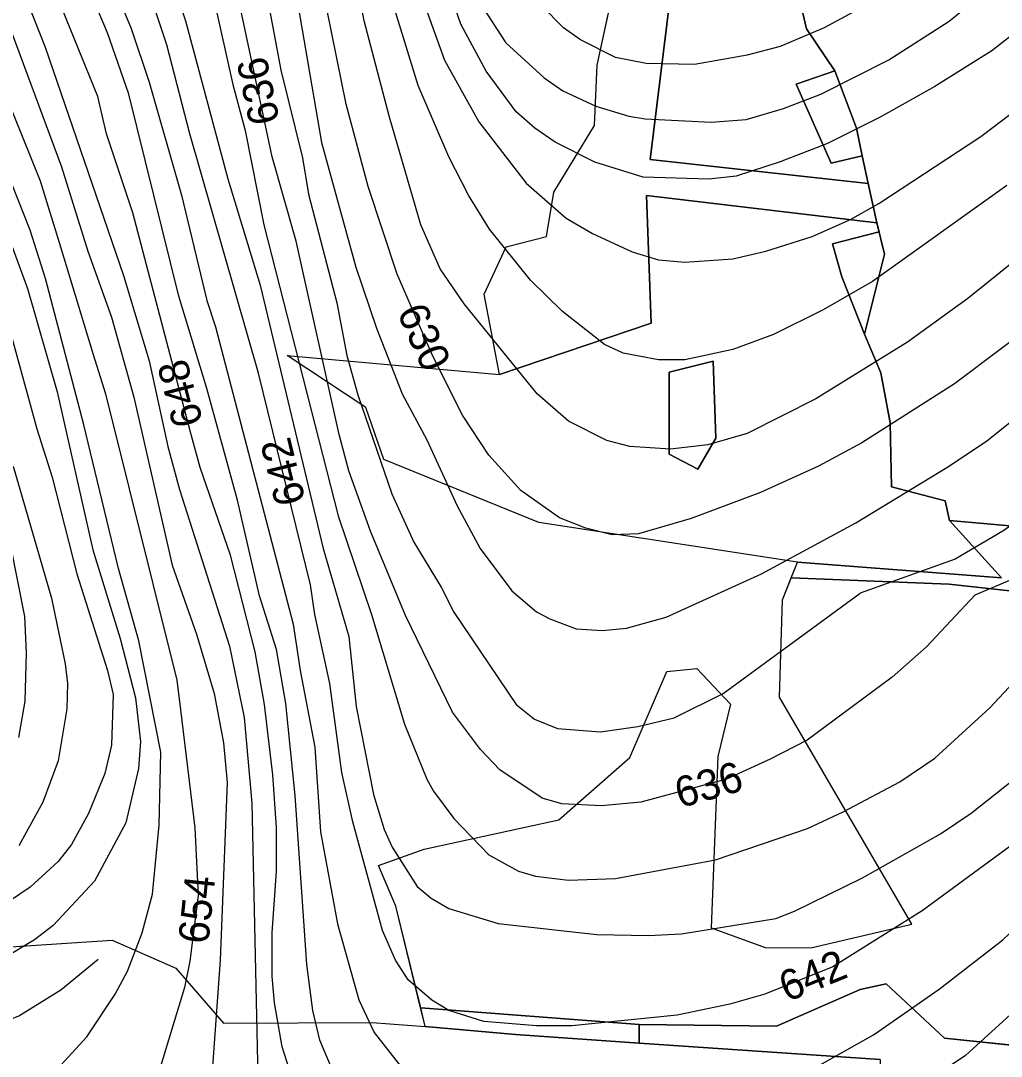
# Model space of a CAD drawing. Extents: x -709418 to -703832, y -1161719 to -1157826.
# Drawn here: x -707785.2 to -707526.7, y -1160484.5 to -1160211.6 of the extents above; entities that cross this region are included whole.
import ezdxf

# ---------------------------------------------------------------- set-up
doc = ezdxf.new("R2010")
doc.units = 0
for name, color, linetype in [('102_obvod PÚ', 7, 'Continuous'), ('120_vrstevnice hlavní', 7, 'Continuous'), ('121_vrstevnice hlavní_popis', 7, 'Continuous'), ('122_vrstevnice základní', 7, 'Continuous'), ('124_vrstevnice doplňková', 7, 'Continuous'), ('206_TTP_KN', 7, 'Continuous'), ('207_lesní pozemek_KN', 7, 'Continuous'), ('210_ostatní plocha_KN', 7, 'Continuous')]:
    doc.layers.add(name, color=color, linetype=linetype)

msp = doc.modelspace()

# ---------------------------------------------------------------- linework, layer by layer
at = {"layer": '102_obvod PÚ'}
for points in [[(-707833.35, -1160458.63), (-707761.13, -1160453.89), (-707744.29, -1160461.35), (-707731.77, -1160475.83), (-707692.56, -1160475.65), (-707678.57, -1160476.69), (-707679.78, -1160471.77), (-707686.29, -1160444.92), (-707690.86, -1160434.28), (-707678.81, -1160429.94), (-707643.32, -1160422.24), (-707624.62, -1160405.76), (-707614.85, -1160383.14), (-707607, -1160382.35), (-707598.08, -1160391.7), (-707601.43, -1160405.47), (-707603.21, -1160450.64), (-707588.96, -1160455.87), (-707576.9, -1160455.94), (-707550.32, -1160449.73), (-707585.16, -1160389.84), (-707584.37, -1160364.23), (-707580.45, -1160354.24), (-707648.6, -1160343.82), (-707689.49, -1160327.26), (-707694.25, -1160313.47), (-707714.98, -1160299.81), (-707659.02, -1160304.78), (-707663, -1160283.64), (-707657.22, -1160271.19), (-707646.58, -1160268.41), (-707644.7, -1160256.73), (-707633.96, -1160239.18), (-707633.21, -1160223.26), (-707626.86, -1160193.72)], [(-707622.18, -1160481.06), (-707622.18, -1160476.13), (-707585.97, -1160476.6), (-707563.88, -1160466.89), (-707557.03, -1160465.43), (-707541.65, -1160479.74), (-707475.88, -1160486.71)], [(-707475.88, -1160486.71), (-707541.65, -1160479.74), (-707557.03, -1160465.43), (-707563.88, -1160466.89), (-707585.97, -1160476.6), (-707622.18, -1160476.13), (-707622.18, -1160481.06)], [(-707558.65, -1160485.36), (-707622.18, -1160481.06)], [(-707622.18, -1160481.06), (-707558.65, -1160485.36)]]:
    msp.add_lwpolyline(points, dxfattribs=at)
at = {"layer": '120_vrstevnice hlavní'}
for points in [[(-707758.56, -1160168.17), (-707749.69, -1160187.43), (-707741.78, -1160211.56), (-707730.64, -1160253.22), (-707722.11, -1160281.28), (-707705.47, -1160350.71), (-707698.68, -1160373.85), (-707696.8, -1160392.36), (-707692.17, -1160415.51), (-707689.42, -1160424.77), (-707687.25, -1160429.39), (-707680.74, -1160439.81), (-707676.98, -1160442.85), (-707672.35, -1160445.59), (-707659.33, -1160449.5), (-707633.3, -1160452.39), (-707619.7, -1160452.68), (-707611.02, -1160452.25), (-707586.14, -1160448.2), (-707581.23, -1160446.32), (-707563.29, -1160437.49), (-707542.75, -1160425.92), (-707534.65, -1160420.43), (-707519.46, -1160408.42)], [(-707514.26, -1160288.66), (-707538.99, -1160307.31), (-707563.43, -1160322.79), (-707574.86, -1160329.01), (-707590.19, -1160335.95), (-707608.42, -1160342.75), (-707622.31, -1160346.8), (-707629.25, -1160347.09), (-707636.19, -1160345.36), (-707643.13, -1160342.61), (-707653.4, -1160335.38), (-707661.79, -1160326.12), (-707668.73, -1160315.56), (-707676.69, -1160299.79), (-707685.95, -1160278.39), (-707693.61, -1160255.24), (-707699.4, -1160233.55), (-707708.37, -1160189.29)], [(-707663.38, -1160208.09), (-707657.31, -1160217.35), (-707647.18, -1160226.6), (-707642.27, -1160230.07), (-707633.59, -1160234.12), (-707624.91, -1160236.73), (-707620.57, -1160237.45), (-707603.21, -1160238.32), (-707593.96, -1160237.6), (-707584.12, -1160234.7), (-707574.28, -1160230.94), (-707556.35, -1160221.83), (-707540.44, -1160211.7), (-707514.4, -1160190.44)], [(-707789.08, -1160195.94), (-707783.29, -1160207.22), (-707778.81, -1160218.5), (-707758.13, -1160278.68), (-707751.33, -1160301.24), (-707746.41, -1160323.8), (-707743.37, -1160335.09), (-707730.21, -1160376.46), (-707726.3, -1160395.26), (-707724.28, -1160417.82), (-707722.83, -1160486.09), (-707721.68, -1160497.38), (-707719.94, -1160504.9), (-707718.35, -1160508.52), (-707713.29, -1160516.32), (-707709.67, -1160519.94), (-707705.47, -1160522.98), (-707691.45, -1160528.19), (-707626.93, -1160544.24), (-707613.05, -1160545.98), (-707602.63, -1160546.27), (-707591.06, -1160545.69), (-707578.91, -1160544.1)], [(-707790.53, -1160284.17), (-707780.98, -1160319.18), (-707776.93, -1160331.9), (-707770.42, -1160357.36), (-707762.32, -1160382.82), (-707760.87, -1160389.18), (-707761.31, -1160402.49), (-707763.04, -1160410.01), (-707767.38, -1160420.57), (-707771.87, -1160428.67), (-707775.34, -1160433.16), (-707782.72, -1160439.95), (-707794, -1160447.48)]]:
    msp.add_lwpolyline(points, dxfattribs=at)
at = {"layer": '122_vrstevnice základní'}
for points in [[(-707790.96, -1160152.69), (-707783.15, -1160161.37), (-707773.6, -1160176.56), (-707764.53, -1160193.19), (-707756.1, -1160213.58), (-707751.33, -1160227.76), (-707742.79, -1160257.56), (-707736.14, -1160285.33), (-707733.83, -1160292.27), (-707713.43, -1160370.67), (-707711.55, -1160382.82), (-707707.65, -1160403.07), (-707706.2, -1160425.34), (-707701.71, -1160449.65)], [(-707483.93, -1160158.93), (-707505.49, -1160160.36), (-707537.98, -1160190.01), (-707548.39, -1160198.4), (-707558.08, -1160205.05), (-707573.42, -1160213.44), (-707584.99, -1160218.36), (-707593.67, -1160220.67), (-707607.55, -1160223.13), (-707620.28, -1160222.84), (-707628.38, -1160221.25), (-707637.64, -1160216.62), (-707642.12, -1160213.44), (-707647.91, -1160207.51), (-707653.98, -1160198.83), (-707657.74, -1160190.15), (-707661.09, -1160181.08)], [(-707703.31, -1160487.54), (-707706.34, -1160480.31), (-707708.22, -1160472.5), (-707709.81, -1160460.35), (-707712.85, -1160415.8), (-707715.31, -1160391.5), (-707717.77, -1160377.32), (-707722.25, -1160363.15), (-707728.04, -1160337.98), (-707736.14, -1160308.47), (-707743.52, -1160284.17), (-707756.68, -1160230.94), (-707762.32, -1160214.74), (-707770.97, -1160194.33), (-707783.73, -1160174.53), (-707790.09, -1160167.01)], [(-707712.56, -1160493.62), (-707716.32, -1160482.05), (-707718.35, -1160470.47), (-707718.93, -1160463.53), (-707718.93, -1160451.96), (-707717.77, -1160435.76), (-707717.77, -1160424.19), (-707718.78, -1160410.3), (-707720.95, -1160391.79), (-707723.41, -1160377.9), (-707729.92, -1160352.44), (-707737.88, -1160329.3), (-707740.48, -1160320.04), (-707755.67, -1160262.19), (-707762.61, -1160241.36), (-707764.92, -1160231.52), (-707774.33, -1160208.38), (-707785.17, -1160189.86), (-707791.83, -1160180.61)], [(-707522.5, -1160274.34), (-707535.52, -1160284.75), (-707551.43, -1160296.32), (-707575.58, -1160311.22), (-707593.67, -1160320.33), (-707604.08, -1160323.37), (-707613.92, -1160324.53), (-707624.62, -1160323.8), (-707630.69, -1160322.21), (-707640.82, -1160317.15), (-707649.06, -1160309.92), (-707668.3, -1160286.2), (-707674.67, -1160276.94), (-707679.73, -1160265.37), (-707687.97, -1160237.02), (-707694.63, -1160211.56), (-707700.41, -1160181.47)], [(-707533.62, -1160362.91), (-707546.37, -1160376.6), (-707555.48, -1160384.56), (-707577.9, -1160401.19), (-707587.59, -1160406.25), (-707599.18, -1160411.52), (-707621.73, -1160417.53), (-707632.14, -1160418.55), (-707642.56, -1160417.97), (-707647.76, -1160416.52), (-707658.9, -1160409), (-707663.96, -1160403.65), (-707671.34, -1160393.81), (-707683.78, -1160368.35), (-707693.04, -1160346.08), (-707698.68, -1160330.17), (-707701.28, -1160320.62), (-707712.56, -1160269.71), (-707718.93, -1160247.43), (-707732.67, -1160183.06)], [(-707510.93, -1160419.27), (-707547.52, -1160446.17), (-707571.1, -1160460.93), (-707589.04, -1160468.16), (-707598.29, -1160470.76), (-707612.18, -1160473.66), (-707639.95, -1160476.55), (-707649.21, -1160476.55), (-707663.1, -1160475.39), (-707672.35, -1160472.5), (-707676.84, -1160469.75), (-707683.06, -1160464.4), (-707686.38, -1160459.19), (-707689.85, -1160451.38), (-707697.66, -1160422.74), (-707700.56, -1160409.72), (-707703.74, -1160386.29), (-707707.65, -1160368.06), (-707708.8, -1160360.25), (-707722.54, -1160304.42), (-707740.62, -1160241.36), (-707746.7, -1160217.92), (-707754.51, -1160194.49)], [(-707722.25, -1160194.49), (-707716.61, -1160224.58), (-707710.97, -1160247.72), (-707709.38, -1160257.27), (-707701.86, -1160285.91), (-707699.26, -1160299.79), (-707696.36, -1160310.21), (-707687.39, -1160336.24), (-707681.61, -1160348.97), (-707674.38, -1160360.83), (-707671.05, -1160367.49), (-707654.56, -1160391.79), (-707649.79, -1160395.69), (-707643.71, -1160398.15), (-707632.32, -1160399.03), (-707622.49, -1160397.56), (-707612.91, -1160395.36), (-707600.03, -1160388.89), (-707563.87, -1160362.42)], [(-707509.19, -1160203.75), (-707529.15, -1160219.52), (-707544.2, -1160228.92), (-707558.66, -1160237.02), (-707572.55, -1160243.96), (-707584.99, -1160248.73), (-707596.56, -1160252.49), (-707603.79, -1160253.36), (-707621.15, -1160252.78), (-707633.88, -1160248.88), (-707644.29, -1160243.53), (-707649.64, -1160239.91), (-707654.56, -1160235.57), (-707662.52, -1160224.87), (-707669.17, -1160212.43), (-707672.79, -1160202.01)], [(-707734.29, -1160205.89), (-707729.34, -1160228.34), (-707726.02, -1160240.49), (-707721.1, -1160265.37), (-707701.57, -1160342.03), (-707692.75, -1160368.06), (-707684.07, -1160396.99), (-707678.14, -1160411.46), (-707676.4, -1160414.64), (-707671.05, -1160421.87), (-707661.79, -1160431.42), (-707653.98, -1160435.76), (-707649.5, -1160437.06), (-707640.82, -1160438.07), (-707628.38, -1160437.64), (-707602.06, -1160432.72), (-707577.75, -1160424.48), (-707568.35, -1160420.14), (-707553.45, -1160412.18), (-707544.2, -1160405.96), (-707529.73, -1160392.66), (-707522.21, -1160384.7)], [(-707712.56, -1160204.62), (-707705.91, -1160243.67), (-707696.86, -1160276.55), (-707691.44, -1160292.56), (-707684.65, -1160309.92), (-707678.14, -1160322.07), (-707670.18, -1160339.43), (-707664.11, -1160350.71), (-707655.72, -1160361.84), (-707649.21, -1160367.34), (-707645.74, -1160369.22), (-707638.79, -1160371.83), (-707631.85, -1160372.26), (-707625.49, -1160371.68), (-707615.07, -1160368.79), (-707589.9, -1160357.36), (-707565.03, -1160343.91), (-707541.02, -1160329.3), (-707530.6, -1160322.36), (-707513.24, -1160308.47)], [(-707679.29, -1160205.77), (-707673.51, -1160221.97), (-707664.4, -1160238.18), (-707651.96, -1160254.38), (-707641.4, -1160263.63), (-707634.46, -1160267.68), (-707624.04, -1160272.46), (-707617.1, -1160274.62), (-707610.16, -1160275.2), (-707597.43, -1160274.33), (-707588.75, -1160272.31), (-707576.6, -1160268.41), (-707566.47, -1160263.92), (-707558.95, -1160259.73), (-707532.05, -1160242.08), (-707516.43, -1160230.22)], [(-707525.25, -1160254.95), (-707560.69, -1160280.27), (-707573.7, -1160287.79), (-707586.72, -1160294.3), (-707597.43, -1160298.2), (-707610.16, -1160300.95), (-707617.1, -1160300.95), (-707626.35, -1160299.21), (-707631.27, -1160296.9), (-707642.41, -1160288.22), (-707650.8, -1160279.98), (-707661.65, -1160266.53), (-707667.14, -1160257.56), (-707672.35, -1160247.43), (-707680.45, -1160228.63), (-707687.1, -1160206.93)], [(-707787.49, -1160215.03), (-707774.47, -1160250.04), (-707767.53, -1160272.31), (-707761.31, -1160289.67), (-707755.38, -1160310.79), (-707745.25, -1160355.05), (-707738.89, -1160373.27), (-707734.26, -1160388.89), (-707731.8, -1160401.91), (-707730.79, -1160412.33), (-707732.67, -1160459.19), (-707735.42, -1160498.25), (-707735.56, -1160517.05), (-707734.26, -1160522.83), (-707729.2, -1160532.67), (-707724.42, -1160536.72), (-707714.88, -1160541.78), (-707671.2, -1160557.55), (-707652.68, -1160562.47), (-707631.62, -1160566.85), (-707622.31, -1160568.69), (-707604.95, -1160570.13), (-707588.46, -1160569.12)], [(-707789.37, -1160230.65), (-707780.11, -1160253.8), (-707774.76, -1160271.15), (-707766.08, -1160299.5), (-707762.9, -1160309.92), (-707744.1, -1160385.42), (-707743.08, -1160393.23), (-707739.34, -1160424.32), (-707738.45, -1160442.12), (-707740.62, -1160459.48), (-707742.07, -1160466.42), (-707750.46, -1160494.2), (-707751.47, -1160501.14), (-707751.47, -1160511.55), (-707750.03, -1160521.97), (-707747.86, -1160528.91), (-707741.06, -1160539.18), (-707734.11, -1160546.99), (-707722.69, -1160556.25), (-707700.41, -1160569.84)], [(-707791.68, -1160504.47), (-707780.55, -1160493.33), (-707767.82, -1160479.44), (-707760.3, -1160468.16), (-707757.11, -1160462.08), (-707753.21, -1160451.96), (-707750.46, -1160441.83), (-707748.72, -1160423.61), (-707748.29, -1160404.37), (-707754.08, -1160375.01), (-707759.43, -1160355.92), (-707768.69, -1160317.73), (-707778.67, -1160279.54), (-707782.72, -1160266.81), (-707792.7, -1160241.94)], [(-707428.14, -1160241.55), (-707442.1, -1160257.29), (-707451.62, -1160267.54), (-707474.48, -1160288.66), (-707491.26, -1160307.6), (-707504.85, -1160325.4), (-707514.83, -1160336.68), (-707520.47, -1160342.03), (-707526.26, -1160346.08), (-707538.85, -1160353.46), (-707563.87, -1160362.42)], [(-707533.62, -1160362.91), (-707510.11, -1160352.97), (-707491.4, -1160332.05), (-707473.47, -1160307.6), (-707463.2, -1160295.45), (-707452.49, -1160285.04), (-707435.99, -1160270.57), (-707422.39, -1160256.84), (-707410.3, -1160245.07)], [(-707788.21, -1160269.27), (-707783.44, -1160282.15), (-707775.63, -1160309.34), (-707766.23, -1160351), (-707758.99, -1160374.43), (-707754.94, -1160390.05), (-707753.68, -1160401.55), (-707754.19, -1160408.65), (-707757.55, -1160423.03), (-707765.79, -1160438.36), (-707776.64, -1160450.08), (-707781.56, -1160453.84), (-707789.8, -1160458.76)], [(-707787.2, -1160329.01), (-707777.07, -1160363.73), (-707773.46, -1160381.08), (-707772.88, -1160386.29), (-707773.02, -1160392.94), (-707775.34, -1160406.69), (-707779.39, -1160417.53), (-707785.69, -1160429.03)], [(-707785.75, -1160400.47), (-707784.02, -1160390.92), (-707783.73, -1160378.19), (-707784.16, -1160368.64), (-707787.92, -1160349.55)], [(-707701.71, -1160449.65), (-707696.07, -1160469.61), (-707692.02, -1160478.28), (-707685.37, -1160486.82), (-707682.33, -1160489.71), (-707673.51, -1160494.48), (-707665.41, -1160496.65), (-707645.16, -1160498.68), (-707624.91, -1160499.55), (-707616.23, -1160499.26), (-707606.97, -1160498.1), (-707597.72, -1160496.22), (-707575.87, -1160487.54), (-707560.4, -1160478.86), (-707543.04, -1160466.86), (-707526.26, -1160453.84), (-707504.58, -1160433.29), (-707492.48, -1160420.08), (-707487.79, -1160414.35), (-707479.97, -1160403.94), (-707474.91, -1160396.13), (-707462.47, -1160377.03), (-707461.32, -1160375.3), (-707456.92, -1160369.1)], [(-707441.07, -1160371.39), (-707443.09, -1160374.57), (-707455.96, -1160391.5), (-707460.01, -1160395.84), (-707475.78, -1160419.27), (-707487.93, -1160433.59), (-707491.26, -1160438.8), (-707504.71, -1160455.72), (-707536.1, -1160484.36), (-707547.09, -1160491.74)]]:
    msp.add_lwpolyline(points, dxfattribs=at)
at = {"layer": '124_vrstevnice doplňková'}
msp.add_lwpolyline([(-707878.76, -1160466.74), (-707844.22, -1160480.2), (-707838.74, -1160481.43), (-707829.35, -1160482.4), (-707813.97, -1160482.15), (-707798.85, -1160479.22), (-707785.74, -1160473.84), (-707774.65, -1160466.99), (-707764.82, -1160458.91)], dxfattribs=at)
at = {"layer": '206_TTP_KN'}
for p, q in [((-707582.06, -1160196.78), (-707578.03, -1160213.72)), ((-707578.03, -1160213.72), (-707582.06, -1160196.78)), ((-707619.29, -1160248.16), (-707613.37, -1160200.56)), ((-707578.03, -1160213.72), (-707570.58, -1160224.78)), ((-707570.58, -1160224.78), (-707578.03, -1160213.72)), ((-707570.58, -1160224.78), (-707580.77, -1160228.31)), ((-707564.91, -1160239.86), (-707570.58, -1160224.78)), ((-707580.77, -1160228.31), (-707571.54, -1160249.11)), ((-707563.38, -1160247.14), (-707564.91, -1160239.86)), ((-707571.54, -1160249.11), (-707563.38, -1160247.14)), ((-707563.38, -1160247.14), (-707561.76, -1160254.49)), ((-707561.76, -1160254.49), (-707563.38, -1160247.14)), ((-707561.76, -1160254.49), (-707619.29, -1160248.16)), ((-707559.49, -1160264.85), (-707561.76, -1160254.49)), ((-707557.45, -1160273.07), (-707559.49, -1160264.85)), ((-707562.77, -1160294.15), (-707557.45, -1160273.07)), ((-707558.43, -1160304.37), (-707562.77, -1160294.15)), ((-707556.01, -1160317.58), (-707558.43, -1160304.37)), ((-707555.65, -1160334.42), (-707556.01, -1160317.58)), ((-707541.45, -1160338.13), (-707555.65, -1160334.42)), ((-707540.38, -1160343.34), (-707541.45, -1160338.13)), ((-707488.14, -1160347.83), (-707540.38, -1160343.34)), ((-707584.37, -1160364.23), (-707582.09, -1160358.43)), ((-707582.09, -1160358.43), (-707540.46, -1160360.12)), ((-707540.46, -1160360.12), (-707510.84, -1160363.37)), ((-707585.16, -1160389.84), (-707584.37, -1160364.23)), ((-707624.62, -1160405.76), (-707614.85, -1160383.14)), ((-707614.85, -1160383.14), (-707607, -1160382.35)), ((-707607, -1160382.35), (-707598.08, -1160391.7)), ((-707598.08, -1160391.7), (-707601.43, -1160405.47)), ((-707550.32, -1160449.73), (-707585.16, -1160389.84)), ((-707643.32, -1160422.24), (-707624.62, -1160405.76)), ((-707601.43, -1160405.47), (-707603.21, -1160450.64)), ((-707678.81, -1160429.94), (-707643.32, -1160422.24)), ((-707690.86, -1160434.28), (-707678.81, -1160429.94)), ((-707686.29, -1160444.92), (-707690.86, -1160434.28)), ((-707679.77, -1160471.77), (-707686.29, -1160444.92)), ((-707603.21, -1160450.64), (-707588.96, -1160455.87)), ((-707576.9, -1160455.94), (-707550.32, -1160449.73)), ((-707588.96, -1160455.87), (-707576.9, -1160455.94)), ((-707557.03, -1160465.43), (-707563.88, -1160466.89)), ((-707541.65, -1160479.74), (-707557.03, -1160465.43)), ((-707563.88, -1160466.89), (-707585.97, -1160476.6)), ((-707622.18, -1160476.13), (-707679.77, -1160471.77)), ((-707585.97, -1160476.6), (-707622.18, -1160476.13)), ((-707475.88, -1160486.71), (-707541.65, -1160479.74))]:
    msp.add_line(p, q, dxfattribs=at)
for points in [[(-707714.98, -1160299.81), (-707659.02, -1160304.78), (-707619.03, -1160291.27), (-707620.27, -1160257.61), (-707559.49, -1160264.85), (-707558.9, -1160267.24), (-707571.19, -1160270.39), (-707568.73, -1160279.06), (-707562.77, -1160294.15), (-707558.43, -1160304.37), (-707556.01, -1160317.58), (-707555.65, -1160334.42), (-707541.45, -1160338.13), (-707540.38, -1160343.34), (-707526.6, -1160358.41), (-707580.45, -1160354.24), (-707648.6, -1160343.82), (-707689.49, -1160327.26), (-707694.25, -1160313.47), (-707714.98, -1160299.81)], [(-707614.3, -1160325.83), (-707606.66, -1160329.79), (-707601.98, -1160321.58), (-707602.69, -1160301.34), (-707614.3, -1160304.17), (-707614.3, -1160325.83)], [(-707833.35, -1160458.63), (-707761.13, -1160453.89), (-707744.29, -1160461.35), (-707731.77, -1160475.83), (-707692.56, -1160475.65), (-707678.57, -1160476.69), (-707654.79, -1160478.81), (-707622.18, -1160481.06), (-707558.65, -1160485.36), (-707558.76, -1160539.48), (-707565.18, -1160544.41), (-707589.59, -1160546.4), (-707590.3, -1160555.25), (-707585.38, -1160560.25), (-707593.3, -1160574.66), (-707603.58, -1160581.51), (-707629.91, -1160580.01), (-707638.33, -1160580.37), (-707704.48, -1160584.87), (-707726.67, -1160580.73), (-707734.66, -1160576.95), (-707757.71, -1160559.89), (-707787.54, -1160541.48)]]:
    msp.add_lwpolyline(points, dxfattribs=at)
at = {"layer": '207_lesní pozemek_KN'}
for p, q in [((-707563.88, -1160466.89), (-707557.03, -1160465.43)), ((-707557.03, -1160465.43), (-707541.65, -1160479.74)), ((-707585.97, -1160476.6), (-707563.88, -1160466.89)), ((-707622.18, -1160481.06), (-707622.18, -1160476.13)), ((-707622.18, -1160476.13), (-707585.97, -1160476.6)), ((-707558.65, -1160485.36), (-707622.18, -1160481.06)), ((-707541.65, -1160479.74), (-707475.88, -1160486.71))]:
    msp.add_line(p, q, dxfattribs=at)
at = {"layer": '210_ostatní plocha_KN'}
for p, q in [((-707633.21, -1160223.26), (-707626.86, -1160193.72)), ((-707613.37, -1160200.56), (-707619.29, -1160248.16)), ((-707633.96, -1160239.18), (-707633.21, -1160223.26)), ((-707580.77, -1160228.31), (-707570.58, -1160224.78)), ((-707570.58, -1160224.78), (-707564.91, -1160239.86)), ((-707571.54, -1160249.11), (-707580.77, -1160228.31)), ((-707644.7, -1160256.73), (-707633.96, -1160239.18)), ((-707564.91, -1160239.86), (-707563.38, -1160247.14)), ((-707563.38, -1160247.14), (-707571.54, -1160249.11)), ((-707619.29, -1160248.16), (-707561.76, -1160254.49)), ((-707561.76, -1160254.49), (-707559.49, -1160264.85)), ((-707646.58, -1160268.41), (-707644.7, -1160256.73)), ((-707559.49, -1160264.85), (-707620.27, -1160257.61)), ((-707620.27, -1160257.61), (-707619.03, -1160291.27)), ((-707558.9, -1160267.24), (-707559.49, -1160264.85)), ((-707559.49, -1160264.85), (-707557.45, -1160273.07)), ((-707657.22, -1160271.19), (-707646.58, -1160268.41)), ((-707571.19, -1160270.39), (-707558.9, -1160267.24)), ((-707663, -1160283.64), (-707657.22, -1160271.19)), ((-707568.73, -1160279.06), (-707571.19, -1160270.39)), ((-707557.45, -1160273.07), (-707562.77, -1160294.15)), ((-707562.77, -1160294.15), (-707568.73, -1160279.06)), ((-707659.02, -1160304.78), (-707663, -1160283.64)), ((-707619.03, -1160291.27), (-707659.02, -1160304.78)), ((-707614.3, -1160304.17), (-707602.69, -1160301.34)), ((-707602.69, -1160301.34), (-707601.98, -1160321.58)), ((-707614.3, -1160325.83), (-707614.3, -1160304.17)), ((-707601.98, -1160321.58), (-707606.66, -1160329.79)), ((-707606.66, -1160329.79), (-707614.3, -1160325.83)), ((-707540.38, -1160343.34), (-707488.14, -1160347.83)), ((-707526.6, -1160358.41), (-707540.38, -1160343.34)), ((-707582.09, -1160358.43), (-707580.45, -1160354.24)), ((-707580.45, -1160354.24), (-707526.6, -1160358.41)), ((-707540.46, -1160360.12), (-707582.09, -1160358.43)), ((-707510.84, -1160363.37), (-707540.46, -1160360.12)), ((-707679.77, -1160471.77), (-707622.18, -1160476.13)), ((-707678.57, -1160476.69), (-707679.77, -1160471.77)), ((-707654.79, -1160478.81), (-707678.57, -1160476.69)), ((-707622.18, -1160476.13), (-707622.18, -1160481.06)), ((-707622.18, -1160481.06), (-707654.79, -1160478.81))]:
    msp.add_line(p, q, dxfattribs=at)

# ---------------------------------------------------------------- texts
at = {"layer": '121_vrstevnice hlavní_popis'}
for s, rotation, p in [('636', 101.7278, (-707716.9, -1160238.07)), ('630', 293.9799, (-707686.12, -1160288.38)), ('648', 104.6024, (-707737.07, -1160317.52)), ('642', 103.8425, (-707710.06, -1160338.23)), ('636', 15.8064, (-707611.38, -1160419.16)), ('654', 84.0259, (-707735.77, -1160455.12)), ('642', 22.2845, (-707583.18, -1160470.31))]:
    msp.add_text(s, height=8, rotation=rotation, dxfattribs=at).set_placement(p)

doc.saveas('drawing.dxf')
